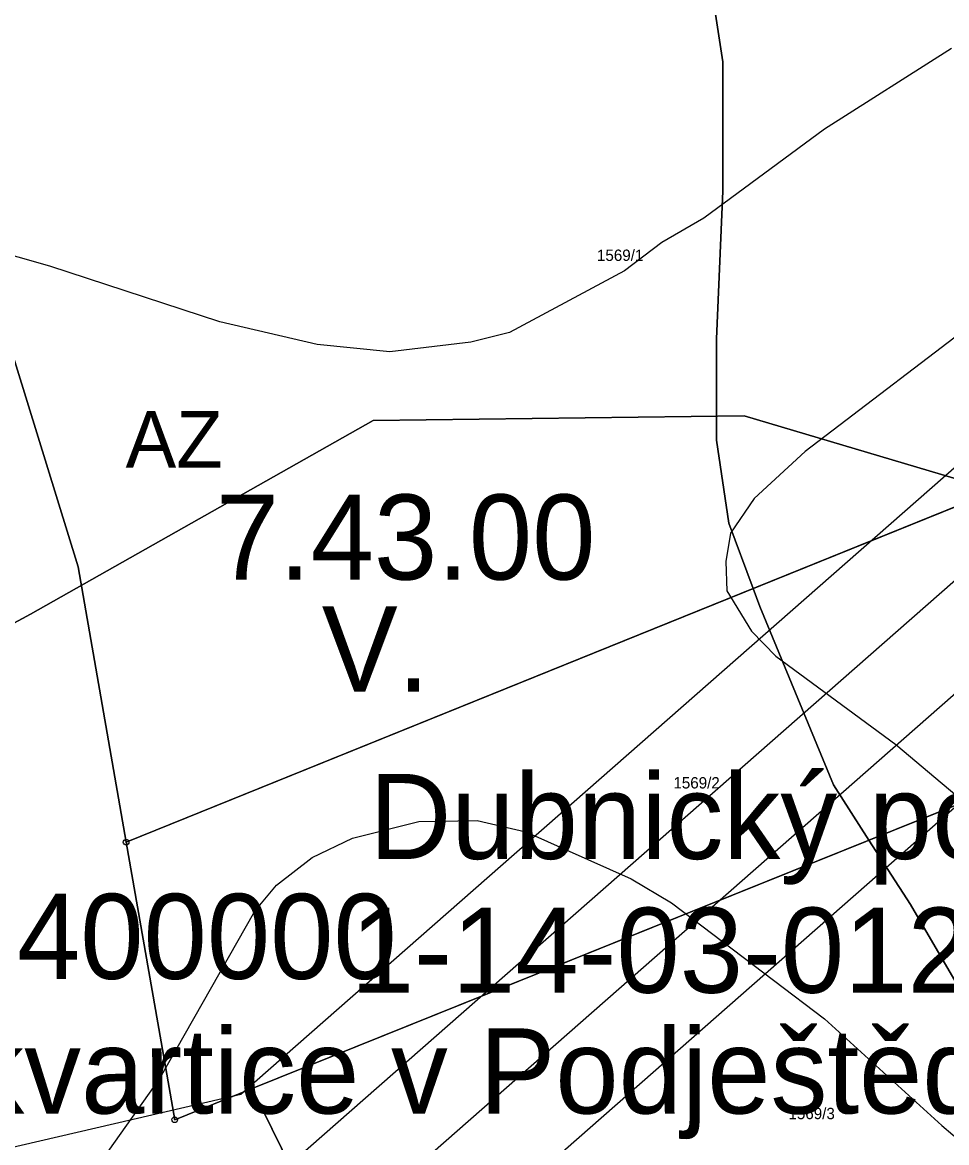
# Model space of a CAD drawing. Extents: x -706130 to -698555, y -971544 to -967260.
# Drawn here: x -704851.4 to -704688.5, y -971383.9 to -971186.4 of the extents above; entities that cross this region are included whole.
import ezdxf

# ---------------------------------------------------------------- set-up
doc = ezdxf.new("R2010")
doc.units = 0
for name, color, linetype in [('BPEJ hranice S', 7, 'Continuous'), ('BPEJ I-II trida ochrany S', 7, 'Continuous'), ('BPEJ kód', 7, 'Continuous'), ('Chráněné ložiskové území popis', 7, 'Continuous'), ('Elektro VVN nadzemní 110 S', 7, 'Continuous'), ('KN_Hranice_parcel', 7, 'Continuous'), ('KN_Parcelni cisla', 7, 'Continuous'), ('KN_Polygon parcely', 7, 'Continuous'), ('KN_POZEMKY_2_ORNA PUDA', 7, 'Continuous'), ('KN_Značky bodu BP', 7, 'Continuous'), ('OP ELE VN_VVN_trafostanice', 7, 'Continuous'), ('Povodi vodniho toku popis S', 7, 'Continuous'), ('Povodi vodniho toku S', 7, 'Continuous'), ('Regulační kódy v krajině S', 7, 'Continuous'), ('VÝŠKOPIS_vrstevnice doplňková', 7, 'Continuous'), ('VÝŠKOPIS_vrstevnice hlavní', 7, 'Continuous')]:
    doc.layers.add(name, color=color, linetype=linetype)

msp = doc.modelspace()

# ---------------------------------------------------------------- linework, layer by layer
at = {"layer": 'BPEJ hranice S'}
for points in [[(-704681.91, -971364.23), (-704694.92, -971341.99), (-704702.22, -971330.61), (-704708.47, -971320.85), (-704721.48, -971289.4), (-704722.64, -971286.26), (-704726.9, -971274.76), (-704729.07, -971260.12), (-704729.07, -971242.22), (-704727.98, -971216.2), (-704727.98, -971193.42), (-704731.78, -971168.48)], [(-704731.78, -971168.48), (-704727.98, -971193.42), (-704727.98, -971216.2), (-704729.07, -971242.22), (-704729.07, -971260.12), (-704726.9, -971274.76), (-704722.64, -971286.26), (-704721.48, -971289.4), (-704708.47, -971320.85), (-704702.22, -971330.61), (-704694.92, -971341.99), (-704681.91, -971364.23)]]:
    msp.add_lwpolyline(points, dxfattribs=at)
at = {"layer": 'BPEJ I-II trida ochrany S'}
for p, q in [((-704722.64, -971286.26), (-704722.64, -971286.26)), ((-704722.64, -971286.26), (-704721.48, -971289.4)), ((-704721.48, -971289.4), (-704708.47, -971320.85)), ((-704702.22, -971330.61), (-704694.92, -971341.99))]:
    msp.add_line(p, q, dxfattribs=at)
for points in [[(-704740.45, -971149.5), (-704739.91, -971150.68), (-704731.78, -971168.48), (-704727.98, -971193.42)], [(-704727.98, -971193.42), (-704727.98, -971216.2), (-704729.07, -971242.22)], [(-704729.07, -971242.22), (-704729.07, -971260.12), (-704726.9, -971274.76), (-704722.64, -971286.26)], [(-704708.47, -971320.85), (-704702.22, -971330.61), (-704702.22, -971330.61)], [(-704694.92, -971341.99), (-704681.91, -971364.23), (-704675.9, -971389.37)]]:
    msp.add_lwpolyline(points, dxfattribs=at)
at = {"layer": 'Elektro VVN nadzemní 110 S'}
for points in [[(-704345.55, -970983.3), (-704483.21, -971105.76), (-704640.23, -971243.74), (-704805.87, -971389.21), (-704875.36, -971405.35)], [(-704335.28, -970994.23), (-704335.46, -970994.39), (-704473.45, -971117.14), (-704630.39, -971255.05), (-704798.95, -971403.11), (-704854.09, -971415.88)]]:
    msp.add_lwpolyline(points, dxfattribs=at)
at = {"layer": 'KN_Hranice_parcel'}
for points in [[(-704833.16, -971330.98), (-704841.64, -971282.43), (-704854.25, -971241.46)], [(-704833.16, -971330.98), (-704647.27, -971255.77), (-704639.88, -971252.78)], [(-704810.94, -971374.41), (-704629.38, -971301.27), (-704622.91, -971298.66)], [(-704810.94, -971374.41), (-704824.6, -971379.91), (-704833.16, -971330.98)], [(-704740.48, -971433.17), (-704769.82, -971422.89), (-704787.98, -971409.13), (-704802.11, -971392.33), (-704810.94, -971374.41)]]:
    msp.add_lwpolyline(points, dxfattribs=at)
at = {"layer": 'KN_Polygon parcely'}
for points in [[(-704639.88, -971252.78), (-704664.8, -971185.41), (-704701.81, -971105.18), (-704736.26, -971116.12), (-704763.54, -971140.15), (-704782.26, -971146.94), (-704818.29, -971160.01), (-704870.98, -971182.75), (-704854.25, -971241.46), (-704841.64, -971282.43), (-704833.16, -971330.98), (-704647.27, -971255.77)], [(-704622.91, -971298.66), (-704639.88, -971252.78), (-704647.27, -971255.77), (-704833.16, -971330.98), (-704824.6, -971379.91), (-704810.94, -971374.41), (-704629.38, -971301.27)], [(-704672.66, -971386.8), (-704624.74, -971347.46), (-704609.43, -971335.09), (-704622.91, -971298.66), (-704629.38, -971301.27), (-704810.94, -971374.41), (-704802.11, -971392.33), (-704787.98, -971409.13), (-704769.82, -971422.89), (-704740.48, -971433.17), (-704726.88, -971430.68), (-704691.62, -971401.87)]]:
    msp.add_lwpolyline(points, close=True, dxfattribs=at)
msp.add_lwpolyline([(-705042.57, -971309.08), (-704999.74, -971336.16), (-704920.8, -971384.42), (-704907.64, -971386.77), (-704893.31, -971390.77), (-704868.65, -971398.47), (-704815.63, -971431.42), (-704781.74, -971435.73), (-704759.36, -971435.04), (-704746.74, -971434.31), (-704740.48, -971433.17), (-704769.82, -971422.89), (-704787.98, -971409.13), (-704802.11, -971392.33), (-704810.94, -971374.41), (-704824.6, -971379.91), (-704833.16, -971330.98), (-704841.64, -971282.43), (-704854.25, -971241.46), (-704887.07, -971224.72), (-704922.05, -971204.33), (-704949.64, -971194.05), (-704977.07, -971183.6)], dxfattribs=at)
at = {"layer": 'KN_POZEMKY_2_ORNA PUDA'}
for p, q in [((-704841.64, -971282.43), (-704854.25, -971241.46)), ((-704854.25, -971241.46), (-704841.64, -971282.43)), ((-704833.16, -971330.98), (-704647.27, -971255.77)), ((-704647.27, -971255.77), (-704833.16, -971330.98)), ((-704833.16, -971330.98), (-704841.64, -971282.43)), ((-704841.64, -971282.43), (-704833.16, -971330.98)), ((-704629.38, -971301.27), (-704810.94, -971374.41)), ((-704810.94, -971374.41), (-704629.38, -971301.27)), ((-704824.6, -971379.91), (-704833.16, -971330.98)), ((-704833.16, -971330.98), (-704824.6, -971379.91)), ((-704810.94, -971374.41), (-704824.6, -971379.91)), ((-704824.6, -971379.91), (-704810.94, -971374.41)), ((-704810.94, -971374.41), (-704802.11, -971392.33)), ((-704802.11, -971392.33), (-704810.94, -971374.41))]:
    msp.add_line(p, q, dxfattribs=at)
at = {"layer": 'KN_Značky bodu BP'}
for centre, radius in [((-704833.16, -971330.98), 0.5), ((-704833.16, -971330.98), 0.0303), ((-704824.6, -971379.91), 0.5), ((-704824.6, -971379.91), 0.0303)]:
    msp.add_circle(centre, radius, dxfattribs=at)
at = {"layer": 'OP ELE VN_VVN_trafostanice'}
for points in [[(-704355.23, -970971.82), (-704493.14, -971094.52), (-704650.13, -971232.47), (-704812.93, -971375.45), (-704912.69, -971398.62)], [(-704832.91, -971426.37), (-704795.57, -971417.72), (-704795.07, -971417.6), (-704794.13, -971417.31), (-704793.21, -971416.97), (-704792.32, -971416.56), (-704791.45, -971416.1), (-704790.62, -971415.58), (-704789.82, -971415.01), (-704789.06, -971414.39), (-704789.05, -971414.38), (-704620.49, -971266.32), (-704620.48, -971266.32), (-704463.55, -971128.41), (-704463.48, -971128.35), (-704325.46, -971005.57)]]:
    msp.add_lwpolyline(points, dxfattribs=at)
at = {"layer": 'Povodi vodniho toku S'}
for points in [[(-705124.58, -971237.16), (-705066.73, -971282.21), (-705048.17, -971290.72), (-704966.01, -971322.36), (-704912.68, -971324.61), (-704850.01, -971290.77), (-704789.63, -971256.64), (-704724.24, -971255.79), (-704654.65, -971276.47), (-704609.18, -971303.34), (-704556.53, -971328.82), (-704481.76, -971345.51), (-704409.39, -971346.11), (-704397.56, -971340.41), (-704380.79, -971339.95), (-704324.49, -971319.27), (-704295.05, -971305.37)], [(-704295.05, -971305.37), (-704324.49, -971319.27), (-704380.79, -971339.95), (-704397.56, -971340.41), (-704409.39, -971346.11), (-704481.76, -971345.51), (-704556.53, -971328.82), (-704609.18, -971303.34), (-704654.65, -971276.47), (-704724.24, -971255.79), (-704789.63, -971256.64), (-704850.01, -971290.77), (-704912.68, -971324.61), (-704966.01, -971322.36), (-705048.17, -971290.72), (-705066.73, -971282.21), (-705124.58, -971237.16)]]:
    msp.add_lwpolyline(points, dxfattribs=at)
at = {"layer": 'VÝŠKOPIS_vrstevnice doplňková'}
msp.add_lwpolyline([(-704561.82, -971280.49), (-704573.1, -971259.37), (-704584.37, -971233.69), (-704592.07, -971224.85), (-704603.34, -971216.43), (-704615.47, -971213.29), (-704626.6, -971212.72), (-704633.02, -971213.43), (-704644.86, -971216.86), (-704654.7, -971221.28), (-704669.97, -971229.98), (-704681.1, -971237.4), (-704713.48, -971262.08), (-704722.47, -971270.36), (-704726.61, -971276.49), (-704727.47, -971281.49), (-704727.25, -971286.67), (-704722.9, -971293.76), (-704718.62, -971298.18), (-704697.5, -971313.73), (-704664.83, -971341.26), (-704648.66, -971357.21)], dxfattribs=at)
at = {"layer": 'VÝŠKOPIS_vrstevnice hlavní'}
for points in [[(-704687.66, -971191.03), (-704710.06, -971205.3), (-704731.32, -971220.99), (-704738.74, -971225.27), (-704745.3, -971230.27), (-704765.56, -971241.11), (-704772.41, -971242.82), (-704786.67, -971244.53), (-704799.51, -971243.25), (-704816.64, -971239.25), (-704846.6, -971229.41), (-704869.42, -971222.99)], [(-704850.88, -971413.88), (-704849.88, -971407.04), (-704846.74, -971400.19), (-704827.34, -971372.8), (-704810.5, -971343.12), (-704806.65, -971338.55), (-704800.37, -971333.7), (-704793.24, -971330.28), (-704781.55, -971327.33), (-704771.27, -971327.14), (-704762.71, -971329.14), (-704744.16, -971337.41), (-704737.03, -971341.69), (-704710.06, -971362.09), (-704689.37, -971380.93), (-704681.6, -971387.52)]]:
    msp.add_lwpolyline(points, dxfattribs=at)

# ---------------------------------------------------------------- texts
at = {"layer": 'BPEJ kód'}
for s, p in [('7.43.00', (-704817.36, -971284.68)), ('V.', (-704798.67, -971304.42))]:
    msp.add_text(s, height=15, dxfattribs=at).set_placement(p)
at = {"layer": 'Chráněné ložiskové území popis'}
for s, p in [('7207400000', (-704897.02, -971355.08)), ('Markvartice v Podještědí', (-704895.71, -971378.81))]:
    msp.add_text(s, height=15, dxfattribs=at).set_placement(p)
at = {"layer": 'KN_Parcelni cisla'}
for s, p in [('1569/1', (-704750.17, -971228.5)), ('1569/2', (-704736.7, -971321.51)), ('1569/3', (-704716.42, -971379.81))]:
    msp.add_text(s, height=2, dxfattribs=at).set_placement(p)
at = {"layer": 'Povodi vodniho toku popis S'}
for s, p in [('Dubnický potok', (-704790.32, -971333.94)), ('1-14-03-0120', (-704793.56, -971357.52))]:
    msp.add_text(s, height=15, dxfattribs=at).set_placement(p)
at = {"layer": 'Regulační kódy v krajině S'}
msp.add_text('AZ', height=10, dxfattribs=at).set_placement((-704833.25, -971264.94))

doc.saveas('drawing.dxf')
